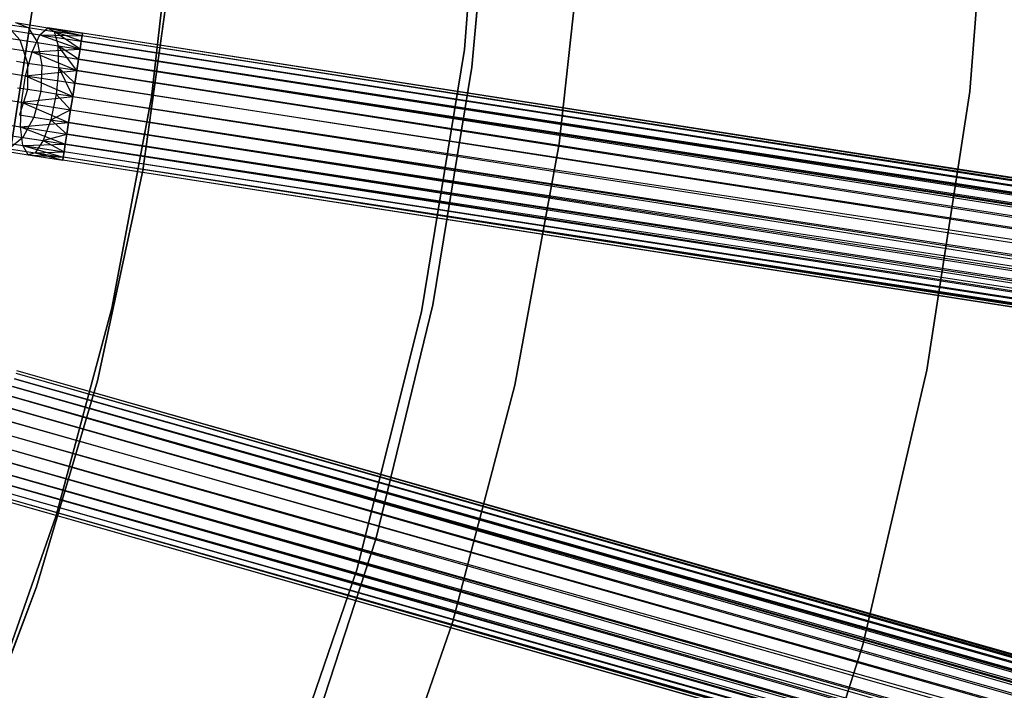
# Model space of a CAD drawing. Extents: x -189 to 189, y -189 to 189.
# Tile 423 of 591: x 42 to 57, y -16 to -5. Entities that reach past the tile are written whole.
import ezdxf

# ---------------------------------------------------------------- set-up
doc = ezdxf.new("R2010")
doc.units = 0
doc.header["$LTSCALE"] = 25.4
doc.layers.get('0').update_dxf_attribs({"linetype": 'CONTINUOUS'})

# ---------------------------------------------------------------- blocks, each defined once
blk = doc.blocks.new('CAMELEON-KENAI-C-12244_STL')
at = {"color": 0}
for p, q in [((49.133, -1.791, -167), (48.811, -5.895, -167)), ((48.811, -5.895, -168), (49.133, -1.791, -168)), ((48.811, -5.895, -168), (49.133, -1.791, -168)), ((49.133, -1.791, -167), (48.811, -5.895, -167)), ((56.639, -6.543, -167), (56.974, -2.189, -167)), ((56.974, -2.189, -165), (56.639, -6.543, -165)), ((56.974, -2.189, -165), (56.639, -6.543, -165)), ((56.639, -6.543, -167), (56.974, -2.189, -167)), ((48.929, -6.169, -167), (49.255, -2.452, -167)), ((49.255, -2.452, -160.5), (48.929, -6.169, -160.5)), ((49.255, -2.452, -160.5), (48.929, -6.169, -160.5)), ((48.929, -6.169, -167), (49.255, -2.452, -167)), ((43.969, -6.631, -1), (44.341, -3.328, -1)), ((44.341, -3.328, -8.5), (43.969, -6.631, -8.5)), ((43.969, -6.631, -1), (44.341, -3.328, -1)), ((44.341, -3.328, -8.5), (43.969, -6.631, -8.5)), ((50.69, -3.577, -167), (50.281, -7.354, -167)), ((50.281, -7.354, -160.5), (50.69, -3.577, -160.5)), ((50.69, -3.577, -167), (50.281, -7.354, -167)), ((50.281, -7.354, -160.5), (50.69, -3.577, -160.5)), ((43.833, -7.769, -1), (44.291, -4.473, -1)), ((44.291, -4.473), (43.833, -7.769)), ((43.833, -7.769, -1), (44.291, -4.473, -1)), ((44.291, -4.473), (43.833, -7.769)), ((42.185, -4.874, -1), (41.689, -8.088, -1)), ((41.689, -8.088, -8.5), (42.185, -4.874, -8.5)), ((41.689, -8.088, -8.5), (42.185, -4.874, -8.5)), ((42.185, -4.874, -1), (41.689, -8.088, -1)), ((41.86, -5.479, -9.323), (42.361, -5.557, -9.533)), ((41.86, -5.479, -9.323), (42.361, -5.557, -9.533)), ((41.86, -5.479, -9.323), (42.057, -5.554, -8.964)), ((41.86, -5.479, -9.323), (42.057, -5.554, -8.964)), ((41.645, -5.576, -9.665), (42.24, -5.669, -9.915)), ((41.645, -5.576, -9.665), (42.24, -5.669, -9.915)), ((41.711, -5.5, -8.696), (42.057, -5.554, -8.964)), ((41.711, -5.5, -8.696), (42.057, -5.554, -8.964)), ((41.711, -5.5, -8.696), (41.931, -5.745, -8.441)), ((41.711, -5.5, -8.696), (41.931, -5.745, -8.441)), ((42.057, -5.554, -8.964), (42.46, -5.617, -9.133)), ((42.057, -5.554, -8.964), (42.46, -5.617, -9.133)), ((42.057, -5.554, -8.964), (42.203, -5.787, -8.653)), ((42.057, -5.554, -8.964), (42.203, -5.787, -8.653)), ((42.24, -5.669, -9.915), (42.361, -5.557, -9.533)), ((42.24, -5.669, -9.915), (42.361, -5.557, -9.533)), ((42.361, -5.557, -9.533), (42.893, -5.684, -9.809)), ((42.361, -5.557, -9.533), (42.893, -5.684, -9.809)), ((42.361, -5.557, -9.533), (42.899, -5.641, -9.605)), ((42.893, -5.684, -9.191), (42.361, -5.557, -9.533)), ((42.361, -5.557, -9.533), (42.46, -5.617, -9.133)), ((42.893, -5.684, -9.191), (42.361, -5.557, -9.533)), ((42.899, -5.641, -9.395), (42.361, -5.557, -9.533)), ((42.899, -5.641, -9.395), (42.361, -5.557, -9.533)), ((42.361, -5.557, -9.533), (42.899, -5.641, -9.605)), ((42.361, -5.557, -9.533), (42.46, -5.617, -9.133)), ((42.46, -5.617, -9.133), (42.52, -5.836, -8.786)), ((42.861, -5.889, -8.831), (42.46, -5.617, -9.133)), ((42.88, -5.768, -9), (42.46, -5.617, -9.133)), ((42.861, -5.889, -8.831), (42.46, -5.617, -9.133)), ((42.88, -5.768, -9), (42.46, -5.617, -9.133)), ((42.893, -5.684, -9.191), (42.46, -5.617, -9.133)), ((42.893, -5.684, -9.191), (42.46, -5.617, -9.133)), ((42.46, -5.617, -9.133), (42.52, -5.836, -8.786)), ((41.722, -5.712, -8.165), (41.931, -5.745, -8.441)), ((41.722, -5.712, -8.165), (41.931, -5.745, -8.441)), ((41.931, -5.745, -8.441), (42.203, -5.787, -8.653)), ((41.931, -5.745, -8.441), (42.203, -5.787, -8.653)), ((41.931, -5.745, -8.441), (42.05, -6.104, -8.268)), ((41.931, -5.745, -8.441), (42.05, -6.104, -8.268)), ((42.119, -5.931, -10.213), (42.24, -5.669, -9.915)), ((42.119, -5.931, -10.213), (42.24, -5.669, -9.915)), ((42.203, -5.787, -8.653), (42.52, -5.836, -8.786)), ((42.203, -5.787, -8.653), (42.52, -5.836, -8.786)), ((42.203, -5.787, -8.653), (42.272, -6.138, -8.441)), ((42.203, -5.787, -8.653), (42.272, -6.138, -8.441)), ((42.24, -5.669, -9.915), (42.861, -5.889, -10.169)), ((42.24, -5.669, -9.915), (42.861, -5.889, -10.169)), ((42.24, -5.669, -9.915), (42.88, -5.768, -10)), ((42.24, -5.669, -9.915), (42.88, -5.768, -10)), ((42.24, -5.669, -9.915), (42.893, -5.684, -9.809)), ((42.24, -5.669, -9.915), (42.893, -5.684, -9.809)), ((42.88, -5.768, -10), (42.861, -5.889, -10.169)), ((42.861, -5.889, -8.831), (42.88, -5.768, -9)), ((42.861, -5.889, -8.831), (42.88, -5.768, -9)), ((42.88, -5.768, -10), (42.861, -5.889, -10.169)), ((42.893, -5.684, -9.809), (42.88, -5.768, -10)), ((42.88, -5.768, -9), (42.893, -5.684, -9.191)), ((42.88, -5.768, -9), (42.893, -5.684, -9.191)), ((42.893, -5.684, -9.809), (42.88, -5.768, -10)), ((42.88, -5.768, -9), (166.639, -24.979, -9)), ((42.88, -5.768, -9), (166.639, -24.979, -9)), ((166.652, -24.895, -9.809), (42.88, -5.768, -10)), ((166.652, -24.895, -9.809), (42.88, -5.768, -10)), ((42.899, -5.641, -9.605), (42.893, -5.684, -9.809)), ((42.893, -5.684, -9.191), (42.899, -5.641, -9.395)), ((42.893, -5.684, -9.191), (42.899, -5.641, -9.395)), ((42.899, -5.641, -9.605), (42.893, -5.684, -9.809)), ((166.639, -24.979, -9), (42.893, -5.684, -9.191)), ((166.639, -24.979, -9), (42.893, -5.684, -9.191)), ((166.659, -24.852, -9.395), (42.893, -5.684, -9.809)), ((166.659, -24.852, -9.395), (42.893, -5.684, -9.809)), ((166.652, -24.895, -9.809), (42.893, -5.684, -9.809)), ((166.652, -24.895, -9.809), (42.893, -5.684, -9.809)), ((166.659, -24.852, -9.395), (42.899, -5.641, -9.395)), ((166.659, -24.852, -9.395), (42.899, -5.641, -9.605)), ((166.639, -24.979, -9), (42.899, -5.641, -9.395)), ((166.639, -24.979, -9), (42.899, -5.641, -9.395)), ((166.659, -24.852, -9.395), (42.899, -5.641, -9.395)), ((166.659, -24.852, -9.395), (42.899, -5.641, -9.605)), ((41.449, -5.827, -9.933), (42.119, -5.931, -10.213)), ((41.449, -5.827, -9.933), (42.119, -5.931, -10.213)), ((42.017, -6.3, -10.377), (42.119, -5.931, -10.213)), ((42.017, -6.3, -10.377), (42.119, -5.931, -10.213)), ((42.119, -5.931, -10.213), (42.861, -5.889, -10.169)), ((42.119, -5.931, -10.213), (42.861, -5.889, -10.169)), ((42.119, -5.931, -10.213), (42.809, -6.222, -10.414)), ((42.119, -5.931, -10.213), (42.809, -6.222, -10.414)), ((42.119, -5.931, -10.213), (42.837, -6.043, -10.309)), ((42.119, -5.931, -10.213), (42.837, -6.043, -10.309)), ((42.52, -5.836, -8.786), (42.861, -5.889, -8.831)), ((42.531, -6.179, -8.549), (42.52, -5.836, -8.786)), ((42.809, -6.222, -8.586), (42.52, -5.836, -8.786)), ((42.531, -6.179, -8.549), (42.52, -5.836, -8.786)), ((42.809, -6.222, -8.586), (42.52, -5.836, -8.786)), ((42.837, -6.043, -8.691), (42.52, -5.836, -8.786)), ((42.837, -6.043, -8.691), (42.52, -5.836, -8.786)), ((42.52, -5.836, -8.786), (42.861, -5.889, -8.831)), ((42.861, -5.889, -10.169), (42.837, -6.043, -10.309)), ((42.837, -6.043, -8.691), (42.861, -5.889, -8.831)), ((42.837, -6.043, -8.691), (42.861, -5.889, -8.831)), ((42.861, -5.889, -10.169), (42.837, -6.043, -10.309)), ((42.861, -5.889, -8.831), (166.639, -24.979, -9)), ((42.861, -5.889, -8.831), (166.639, -24.979, -9)), ((42.861, -5.889, -8.831), (166.596, -25.254, -8.691)), ((42.861, -5.889, -8.831), (166.596, -25.254, -8.691)), ((166.652, -24.895, -9.809), (42.861, -5.889, -10.169)), ((166.652, -24.895, -9.809), (42.861, -5.889, -10.169)), ((166.62, -25.1, -10.169), (42.861, -5.889, -10.169)), ((166.62, -25.1, -10.169), (42.861, -5.889, -10.169)), ((48.811, -5.895, -167), (48.147, -9.957, -167)), ((48.147, -9.957, -168), (48.811, -5.895, -168)), ((48.147, -9.957, -168), (48.811, -5.895, -168)), ((48.811, -5.895, -167), (48.147, -9.957, -167)), ((48.811, -5.895, -168), (48.811, -5.895, -167)), ((48.811, -5.895, -168), (48.811, -5.895, -167)), ((41.879, -6.077, -8.043), (42.05, -6.104, -8.268)), ((41.879, -6.077, -8.043), (42.05, -6.104, -8.268)), ((42.837, -6.043, -10.309), (42.809, -6.222, -10.414)), ((42.809, -6.222, -8.586), (42.837, -6.043, -8.691)), ((42.809, -6.222, -8.586), (42.837, -6.043, -8.691)), ((42.837, -6.043, -10.309), (42.809, -6.222, -10.414)), ((42.837, -6.043, -8.691), (166.596, -25.254, -8.691)), ((42.837, -6.043, -8.691), (166.596, -25.254, -8.691)), ((42.837, -6.043, -8.691), (166.538, -25.629, -8.522)), ((42.837, -6.043, -8.691), (166.538, -25.629, -8.522)), ((166.62, -25.1, -10.169), (42.837, -6.043, -10.309)), ((166.62, -25.1, -10.169), (42.837, -6.043, -10.309)), ((166.569, -25.433, -10.414), (42.837, -6.043, -10.309)), ((166.569, -25.433, -10.414), (42.837, -6.043, -10.309)), ((41.307, -6.19, -10.079), (42.017, -6.3, -10.377)), ((41.307, -6.19, -10.079), (42.017, -6.3, -10.377)), ((42.017, -6.3, -10.377), (42.809, -6.222, -10.414)), ((42.017, -6.3, -10.377), (42.809, -6.222, -10.414)), ((42.05, -6.104, -8.268), (42.048, -6.515, -8.207)), ((42.05, -6.104, -8.268), (42.048, -6.515, -8.207)), ((42.05, -6.104, -8.268), (42.272, -6.138, -8.441)), ((42.05, -6.104, -8.268), (42.272, -6.138, -8.441)), ((42.272, -6.138, -8.441), (42.253, -6.547, -8.366)), ((42.272, -6.138, -8.441), (42.253, -6.547, -8.366)), ((42.272, -6.138, -8.441), (42.531, -6.179, -8.549)), ((42.272, -6.138, -8.441), (42.531, -6.179, -8.549)), ((42.531, -6.179, -8.549), (42.491, -6.584, -8.466)), ((42.531, -6.179, -8.549), (42.491, -6.584, -8.466)), ((42.779, -6.418, -8.522), (42.531, -6.179, -8.549)), ((42.531, -6.179, -8.549), (42.747, -6.624, -8.5)), ((42.779, -6.418, -8.522), (42.531, -6.179, -8.549)), ((42.809, -6.222, -8.586), (42.531, -6.179, -8.549)), ((42.809, -6.222, -8.586), (42.531, -6.179, -8.549)), ((42.531, -6.179, -8.549), (42.747, -6.624, -8.5)), ((42.809, -6.222, -10.414), (42.779, -6.418, -10.478)), ((42.779, -6.418, -8.522), (42.809, -6.222, -8.586)), ((42.779, -6.418, -8.522), (42.809, -6.222, -8.586)), ((42.809, -6.222, -10.414), (42.779, -6.418, -10.478)), ((42.809, -6.222, -8.586), (166.538, -25.629, -8.522)), ((42.809, -6.222, -8.586), (166.538, -25.629, -8.522)), ((166.569, -25.433, -10.414), (42.809, -6.222, -10.414)), ((166.569, -25.433, -10.414), (42.809, -6.222, -10.414)), ((48.323, -9.85, -167), (48.929, -6.169, -167)), ((48.929, -6.169, -160.5), (48.323, -9.85, -160.5)), ((48.929, -6.169, -160.5), (48.323, -9.85, -160.5)), ((48.323, -9.85, -167), (48.929, -6.169, -167)), ((48.929, -6.169, -160.5), (48.929, -6.169, -167)), ((48.929, -6.169, -160.5), (48.929, -6.169, -167)), ((41.953, -6.711, -10.377), (42.017, -6.3, -10.377)), ((41.953, -6.711, -10.377), (42.017, -6.3, -10.377)), ((42.017, -6.3, -10.377), (42.747, -6.624, -10.5)), ((42.017, -6.3, -10.377), (42.747, -6.624, -10.5)), ((42.017, -6.3, -10.377), (42.779, -6.418, -10.478)), ((42.017, -6.3, -10.377), (42.779, -6.418, -10.478)), ((42.048, -6.515, -8.207), (41.891, -6.491, -8)), ((42.048, -6.515, -8.207), (41.891, -6.491, -8)), ((42.048, -6.515, -8.207), (41.925, -6.908, -8.268)), ((42.048, -6.515, -8.207), (41.925, -6.908, -8.268)), ((42.253, -6.547, -8.366), (42.048, -6.515, -8.207)), ((42.253, -6.547, -8.366), (42.048, -6.515, -8.207)), ((42.253, -6.547, -8.366), (42.148, -6.942, -8.441)), ((42.253, -6.547, -8.366), (42.148, -6.942, -8.441)), ((42.491, -6.584, -8.466), (42.253, -6.547, -8.366)), ((42.491, -6.584, -8.466), (42.253, -6.547, -8.366)), ((42.779, -6.418, -10.478), (42.747, -6.624, -10.5)), ((42.747, -6.624, -8.5), (42.779, -6.418, -8.522)), ((42.747, -6.624, -8.5), (42.779, -6.418, -8.522)), ((42.779, -6.418, -10.478), (42.747, -6.624, -10.5)), ((166.538, -25.629, -8.522), (42.779, -6.418, -8.522)), ((166.538, -25.629, -8.522), (42.779, -6.418, -8.522)), ((42.779, -6.418, -10.478), (166.569, -25.433, -10.414)), ((42.779, -6.418, -10.478), (166.569, -25.433, -10.414)), ((55.973, -10.858, -167), (56.639, -6.543, -167)), ((56.639, -6.543, -165), (55.973, -10.858, -165)), ((56.639, -6.543, -165), (55.973, -10.858, -165)), ((55.973, -10.858, -167), (56.639, -6.543, -167)), ((56.639, -6.543, -165), (56.639, -6.543, -167)), ((56.639, -6.543, -165), (56.639, -6.543, -167)), ((41.244, -6.601, -10.079), (41.953, -6.711, -10.377)), ((41.244, -6.601, -10.079), (41.953, -6.711, -10.377)), ((41.953, -6.711, -10.377), (42.747, -6.624, -10.5)), ((41.953, -6.711, -10.377), (42.747, -6.624, -10.5)), ((42.491, -6.584, -8.466), (42.407, -6.982, -8.549)), ((42.491, -6.584, -8.466), (42.407, -6.982, -8.549)), ((42.747, -6.624, -8.5), (42.491, -6.584, -8.466)), ((42.491, -6.584, -8.466), (42.715, -6.829, -8.522)), ((42.491, -6.584, -8.466), (42.715, -6.829, -8.522)), ((42.747, -6.624, -8.5), (42.491, -6.584, -8.466)), ((42.715, -6.829, -8.522), (42.747, -6.624, -8.5)), ((42.747, -6.624, -10.5), (42.715, -6.829, -10.478)), ((42.715, -6.829, -8.522), (42.747, -6.624, -8.5)), ((42.747, -6.624, -10.5), (42.715, -6.829, -10.478)), ((42.747, -6.624, -8.5), (166.506, -25.835, -8.5)), ((42.747, -6.624, -8.5), (166.506, -25.835, -8.5)), ((42.747, -6.624, -10.5), (166.506, -25.835, -10.5)), ((42.747, -6.624, -10.5), (166.506, -25.835, -10.5)), ((42.747, -6.624, -10.5), (166.569, -25.433, -10.414)), ((42.747, -6.624, -10.5), (166.569, -25.433, -10.414)), ((43.351, -9.897, -1), (43.969, -6.631, -1)), ((43.969, -6.631, -8.5), (43.351, -9.897, -8.5)), ((43.351, -9.897, -1), (43.969, -6.631, -1)), ((43.969, -6.631, -8.5), (43.351, -9.897, -8.5)), ((43.969, -6.631, -1), (43.969, -6.631, -8.5)), ((43.969, -6.631, -1), (43.969, -6.631, -8.5)), ((41.938, -7.093, -10.213), (41.953, -6.711, -10.377)), ((41.938, -7.093, -10.213), (41.953, -6.711, -10.377)), ((41.953, -6.711, -10.377), (42.684, -7.026, -10.414)), ((41.953, -6.711, -10.377), (42.684, -7.026, -10.414)), ((41.953, -6.711, -10.377), (42.715, -6.829, -10.478)), ((41.953, -6.711, -10.377), (42.715, -6.829, -10.478)), ((42.407, -6.982, -8.549), (42.715, -6.829, -8.522)), ((42.407, -6.982, -8.549), (42.715, -6.829, -8.522)), ((42.684, -7.026, -8.586), (42.715, -6.829, -8.522)), ((42.715, -6.829, -10.478), (42.684, -7.026, -10.414)), ((42.684, -7.026, -8.586), (42.715, -6.829, -8.522)), ((42.715, -6.829, -10.478), (42.684, -7.026, -10.414)), ((42.715, -6.829, -8.522), (166.474, -26.04, -8.522)), ((42.715, -6.829, -8.522), (166.474, -26.04, -8.522)), ((42.715, -6.829, -8.522), (166.416, -26.415, -8.691)), ((42.715, -6.829, -8.522), (166.416, -26.415, -8.691)), ((42.715, -6.829, -10.478), (166.506, -25.835, -10.5)), ((42.715, -6.829, -10.478), (166.506, -25.835, -10.5)), ((41.269, -6.989, -9.933), (41.938, -7.093, -10.213)), ((41.269, -6.989, -9.933), (41.938, -7.093, -10.213)), ((41.925, -6.908, -8.268), (42.148, -6.942, -8.441)), ((41.925, -6.908, -8.268), (42.148, -6.942, -8.441)), ((42.148, -6.942, -8.441), (41.975, -7.256, -8.653)), ((42.148, -6.942, -8.441), (41.975, -7.256, -8.653)), ((42.148, -6.942, -8.441), (42.407, -6.982, -8.549)), ((42.148, -6.942, -8.441), (42.407, -6.982, -8.549)), ((42.407, -6.982, -8.549), (42.292, -7.305, -8.786)), ((42.407, -6.982, -8.549), (42.292, -7.305, -8.786)), ((42.407, -6.982, -8.549), (42.684, -7.026, -8.586)), ((42.407, -6.982, -8.549), (42.684, -7.026, -8.586)), ((42.407, -6.982, -8.549), (42.657, -7.204, -8.691)), ((42.407, -6.982, -8.549), (42.657, -7.204, -8.691)), ((41.938, -7.093, -10.213), (42.684, -7.026, -10.414)), ((41.938, -7.093, -10.213), (42.684, -7.026, -10.414)), ((41.975, -7.38, -9.915), (41.938, -7.093, -10.213)), ((41.938, -7.093, -10.213), (42.633, -7.358, -10.169)), ((41.938, -7.093, -10.213), (42.633, -7.358, -10.169)), ((41.938, -7.093, -10.213), (42.657, -7.204, -10.309)), ((41.938, -7.093, -10.213), (42.657, -7.204, -10.309)), ((41.975, -7.38, -9.915), (41.938, -7.093, -10.213)), ((42.657, -7.204, -8.691), (42.684, -7.026, -8.586)), ((42.684, -7.026, -10.414), (42.657, -7.204, -10.309)), ((42.684, -7.026, -10.414), (42.657, -7.204, -10.309)), ((42.657, -7.204, -8.691), (42.684, -7.026, -8.586)), ((166.444, -26.237, -10.414), (42.684, -7.026, -10.414)), ((42.684, -7.026, -10.414), (166.506, -25.835, -10.5)), ((166.444, -26.237, -10.414), (42.684, -7.026, -10.414)), ((42.684, -7.026, -8.586), (166.416, -26.415, -8.691)), ((42.684, -7.026, -8.586), (166.416, -26.415, -8.691)), ((42.684, -7.026, -10.414), (166.506, -25.835, -10.5)), ((41.379, -7.288, -9.665), (41.975, -7.38, -9.915)), ((41.379, -7.288, -9.665), (41.975, -7.38, -9.915)), ((41.703, -7.214, -8.441), (41.975, -7.256, -8.653)), ((41.703, -7.214, -8.441), (41.975, -7.256, -8.653)), ((41.975, -7.256, -8.653), (41.765, -7.434, -8.964)), ((41.975, -7.256, -8.653), (41.765, -7.434, -8.964)), ((41.975, -7.256, -8.653), (42.292, -7.305, -8.786)), ((41.975, -7.256, -8.653), (42.292, -7.305, -8.786)), ((42.292, -7.305, -8.786), (42.169, -7.496, -9.133)), ((42.292, -7.305, -8.786), (42.169, -7.496, -9.133)), ((42.292, -7.305, -8.786), (42.657, -7.204, -8.691)), ((42.292, -7.305, -8.786), (42.657, -7.204, -8.691)), ((42.292, -7.305, -8.786), (42.633, -7.358, -8.831)), ((42.292, -7.305, -8.786), (42.633, -7.358, -8.831)), ((42.292, -7.305, -8.786), (42.614, -7.479, -9)), ((42.292, -7.305, -8.786), (42.614, -7.479, -9)), ((42.633, -7.358, -8.831), (42.657, -7.204, -8.691)), ((42.657, -7.204, -10.309), (42.633, -7.358, -10.169)), ((42.657, -7.204, -10.309), (42.633, -7.358, -10.169)), ((42.633, -7.358, -8.831), (42.657, -7.204, -8.691)), ((166.444, -26.237, -10.414), (42.657, -7.204, -10.309)), ((166.444, -26.237, -10.414), (42.657, -7.204, -10.309)), ((166.416, -26.415, -8.691), (42.657, -7.204, -8.691)), ((42.657, -7.204, -8.691), (166.373, -26.69, -9)), ((42.657, -7.204, -8.691), (166.373, -26.69, -9)), ((166.416, -26.415, -8.691), (42.657, -7.204, -8.691)), ((41.555, -7.445, -9.323), (42.056, -7.523, -9.533)), ((41.555, -7.445, -9.323), (42.056, -7.523, -9.533)), ((41.765, -7.434, -8.964), (42.169, -7.496, -9.133)), ((41.765, -7.434, -8.964), (42.169, -7.496, -9.133)), ((41.975, -7.38, -9.915), (42.633, -7.358, -10.169)), ((41.975, -7.38, -9.915), (42.633, -7.358, -10.169)), ((42.056, -7.523, -9.533), (41.975, -7.38, -9.915)), ((41.975, -7.38, -9.915), (42.601, -7.563, -9.809)), ((41.975, -7.38, -9.915), (42.601, -7.563, -9.809)), ((41.975, -7.38, -9.915), (42.614, -7.479, -10)), ((41.975, -7.38, -9.915), (42.614, -7.479, -10)), ((42.056, -7.523, -9.533), (41.975, -7.38, -9.915)), ((42.614, -7.479, -9), (42.633, -7.358, -8.831)), ((42.633, -7.358, -10.169), (42.614, -7.479, -10)), ((42.633, -7.358, -10.169), (42.614, -7.479, -10)), ((42.614, -7.479, -9), (42.633, -7.358, -8.831)), ((166.444, -26.237, -10.414), (42.633, -7.358, -10.169)), ((166.444, -26.237, -10.414), (42.633, -7.358, -10.169)), ((166.392, -26.569, -10.169), (42.633, -7.358, -10.169)), ((166.392, -26.569, -10.169), (42.633, -7.358, -10.169)), ((42.633, -7.358, -8.831), (166.373, -26.69, -9)), ((42.633, -7.358, -8.831), (166.373, -26.69, -9)), ((50.281, -7.354, -167), (49.592, -11.09, -167)), ((49.592, -11.09, -160.5), (50.281, -7.354, -160.5)), ((50.281, -7.354, -167), (49.592, -11.09, -167)), ((49.592, -11.09, -160.5), (50.281, -7.354, -160.5)), ((50.281, -7.354, -167), (50.281, -7.354, -160.5)), ((50.281, -7.354, -167), (50.281, -7.354, -160.5)), ((42.169, -7.496, -9.133), (42.056, -7.523, -9.533)), ((42.169, -7.496, -9.133), (42.056, -7.523, -9.533)), ((42.056, -7.523, -9.533), (42.594, -7.606, -9.395)), ((42.056, -7.523, -9.533), (42.594, -7.606, -9.605)), ((42.056, -7.523, -9.533), (42.594, -7.606, -9.395)), ((42.056, -7.523, -9.533), (42.594, -7.606, -9.605)), ((42.056, -7.523, -9.533), (42.601, -7.563, -9.809)), ((42.056, -7.523, -9.533), (42.601, -7.563, -9.809)), ((42.169, -7.496, -9.133), (42.614, -7.479, -9)), ((42.169, -7.496, -9.133), (42.614, -7.479, -9)), ((42.169, -7.496, -9.133), (42.601, -7.563, -9.191)), ((42.169, -7.496, -9.133), (42.601, -7.563, -9.191)), ((42.169, -7.496, -9.133), (42.594, -7.606, -9.395)), ((42.169, -7.496, -9.133), (42.594, -7.606, -9.395)), ((42.594, -7.606, -9.395), (42.601, -7.563, -9.191)), ((42.601, -7.563, -9.809), (42.594, -7.606, -9.605)), ((42.601, -7.563, -9.809), (42.594, -7.606, -9.605)), ((42.594, -7.606, -9.395), (42.601, -7.563, -9.191)), ((166.36, -26.774, -9.809), (42.594, -7.606, -9.605)), ((166.36, -26.774, -9.809), (42.594, -7.606, -9.395)), ((166.36, -26.774, -9.809), (42.594, -7.606, -9.605)), ((166.36, -26.774, -9.809), (42.594, -7.606, -9.395)), ((166.354, -26.817, -9.395), (42.594, -7.606, -9.395)), ((166.354, -26.817, -9.395), (42.594, -7.606, -9.395)), ((42.601, -7.563, -9.191), (42.614, -7.479, -9)), ((42.614, -7.479, -10), (42.601, -7.563, -9.809)), ((42.614, -7.479, -10), (42.601, -7.563, -9.809)), ((42.601, -7.563, -9.191), (42.614, -7.479, -9)), ((166.392, -26.569, -10.169), (42.601, -7.563, -9.809)), ((166.392, -26.569, -10.169), (42.601, -7.563, -9.809)), ((166.36, -26.774, -9.809), (42.601, -7.563, -9.809)), ((166.36, -26.774, -9.809), (42.601, -7.563, -9.809)), ((166.354, -26.817, -9.395), (42.601, -7.563, -9.191)), ((166.354, -26.817, -9.395), (42.601, -7.563, -9.191)), ((166.373, -26.69, -9), (42.601, -7.563, -9.191)), ((166.373, -26.69, -9), (42.601, -7.563, -9.191)), ((166.392, -26.569, -10.169), (42.614, -7.479, -10)), ((166.392, -26.569, -10.169), (42.614, -7.479, -10)), ((166.373, -26.69, -9), (42.614, -7.479, -9)), ((166.373, -26.69, -9), (42.614, -7.479, -9)), ((43.131, -11.022, -1), (43.833, -7.769, -1)), ((43.833, -7.769), (43.131, -11.022)), ((43.131, -11.022, -1), (43.833, -7.769, -1)), ((43.833, -7.769), (43.131, -11.022)), ((43.833, -7.769, -1), (43.833, -7.769)), ((43.833, -7.769, -1), (43.833, -7.769)), ((42.491, -13.108, -1), (43.351, -9.897, -1)), ((43.351, -9.897, -8.5), (42.491, -13.108, -8.5)), ((42.491, -13.108, -1), (43.351, -9.897, -1)), ((43.351, -9.897, -8.5), (42.491, -13.108, -8.5)), ((43.351, -9.897, -1), (43.351, -9.897, -8.5)), ((43.351, -9.897, -1), (43.351, -9.897, -8.5)), ((47.44, -13.475, -167), (48.323, -9.85, -167)), ((48.323, -9.85, -160.5), (47.44, -13.475, -160.5)), ((48.323, -9.85, -160.5), (47.44, -13.475, -160.5)), ((47.44, -13.475, -167), (48.323, -9.85, -167)), ((48.323, -9.85, -160.5), (48.323, -9.85, -167)), ((48.323, -9.85, -160.5), (48.323, -9.85, -167)), ((48.147, -9.957, -167), (47.146, -13.95, -167)), ((47.146, -13.95, -168), (48.147, -9.957, -168)), ((47.146, -13.95, -168), (48.147, -9.957, -168)), ((48.147, -9.957, -167), (47.146, -13.95, -167)), ((48.147, -9.957, -168), (48.147, -9.957, -167)), ((48.147, -9.957, -168), (48.147, -9.957, -167)), ((162.307, -45.266, -9), (41.87, -10.91, -9.191)), ((162.307, -45.266, -9), (41.87, -10.91, -9.191)), ((162.343, -45.142, -9.395), (41.87, -10.91, -9.809)), ((162.343, -45.142, -9.395), (41.87, -10.91, -9.809)), ((162.331, -45.184, -9.809), (41.87, -10.91, -9.809)), ((162.331, -45.184, -9.809), (41.87, -10.91, -9.809)), ((162.343, -45.142, -9.395), (41.882, -10.868, -9.395)), ((162.343, -45.142, -9.395), (41.882, -10.868, -9.605)), ((162.307, -45.266, -9), (41.882, -10.868, -9.395)), ((162.307, -45.266, -9), (41.882, -10.868, -9.395)), ((162.343, -45.142, -9.395), (41.882, -10.868, -9.395)), ((162.343, -45.142, -9.395), (41.882, -10.868, -9.605)), ((54.978, -15.11, -167), (55.973, -10.858, -167)), ((55.973, -10.858, -165), (54.978, -15.11, -165)), ((55.973, -10.858, -165), (54.978, -15.11, -165)), ((54.978, -15.11, -167), (55.973, -10.858, -167)), ((55.973, -10.858, -165), (55.973, -10.858, -167)), ((55.973, -10.858, -165), (55.973, -10.858, -167)), ((41.813, -11.11, -8.831), (162.307, -45.266, -9)), ((41.813, -11.11, -8.831), (162.307, -45.266, -9)), ((41.813, -11.11, -8.831), (162.231, -45.533, -8.691)), ((41.813, -11.11, -8.831), (162.231, -45.533, -8.691)), ((162.331, -45.184, -9.809), (41.813, -11.11, -10.169)), ((162.331, -45.184, -9.809), (41.813, -11.11, -10.169)), ((162.274, -45.384, -10.169), (41.813, -11.11, -10.169)), ((162.274, -45.384, -10.169), (41.813, -11.11, -10.169)), ((41.847, -10.992, -9), (162.307, -45.266, -9)), ((41.847, -10.992, -9), (162.307, -45.266, -9)), ((162.331, -45.184, -9.809), (41.847, -10.992, -10)), ((162.331, -45.184, -9.809), (41.847, -10.992, -10)), ((42.187, -14.213, -1), (43.131, -11.022, -1)), ((43.131, -11.022), (42.187, -14.213)), ((42.187, -14.213, -1), (43.131, -11.022, -1)), ((43.131, -11.022), (42.187, -14.213)), ((43.131, -11.022, -1), (43.131, -11.022)), ((43.131, -11.022, -1), (43.131, -11.022)), ((49.592, -11.09, -167), (48.625, -14.764, -167)), ((48.625, -14.764, -160.5), (49.592, -11.09, -160.5)), ((49.592, -11.09, -167), (48.625, -14.764, -167)), ((48.625, -14.764, -160.5), (49.592, -11.09, -160.5)), ((49.592, -11.09, -167), (49.592, -11.09, -160.5)), ((49.592, -11.09, -167), (49.592, -11.09, -160.5)), ((41.771, -11.259, -8.691), (162.231, -45.533, -8.691)), ((41.771, -11.259, -8.691), (162.231, -45.533, -8.691)), ((41.771, -11.259, -8.691), (162.127, -45.899, -8.522)), ((41.771, -11.259, -8.691), (162.127, -45.899, -8.522)), ((162.274, -45.384, -10.169), (41.771, -11.259, -10.309)), ((162.274, -45.384, -10.169), (41.771, -11.259, -10.309)), ((162.182, -45.707, -10.414), (41.771, -11.259, -10.309)), ((162.182, -45.707, -10.414), (41.771, -11.259, -10.309)), ((41.721, -11.433, -8.586), (162.127, -45.899, -8.522)), ((41.721, -11.433, -8.586), (162.127, -45.899, -8.522)), ((162.182, -45.707, -10.414), (41.721, -11.433, -10.414)), ((162.182, -45.707, -10.414), (41.721, -11.433, -10.414)), ((162.127, -45.899, -8.522), (41.667, -11.625, -8.522)), ((162.127, -45.899, -8.522), (41.667, -11.625, -8.522)), ((41.667, -11.625, -10.478), (162.182, -45.707, -10.414)), ((41.667, -11.625, -10.478), (162.182, -45.707, -10.414)), ((41.61, -11.825, -8.5), (162.07, -46.099, -8.5)), ((41.61, -11.825, -8.5), (162.07, -46.099, -8.5)), ((41.61, -11.825, -10.5), (162.07, -46.099, -10.5)), ((41.61, -11.825, -10.5), (162.07, -46.099, -10.5)), ((41.61, -11.825, -10.5), (162.182, -45.707, -10.414)), ((41.61, -11.825, -10.5), (162.182, -45.707, -10.414)), ((41.553, -12.025, -8.522), (162.013, -46.299, -8.522)), ((41.553, -12.025, -8.522), (162.013, -46.299, -8.522)), ((41.553, -12.025, -8.522), (161.91, -46.664, -8.691)), ((41.553, -12.025, -8.522), (161.91, -46.664, -8.691)), ((41.553, -12.025, -10.478), (162.07, -46.099, -10.5)), ((41.553, -12.025, -10.478), (162.07, -46.099, -10.5)), ((161.959, -46.49, -10.414), (41.498, -12.216, -10.414)), ((41.498, -12.216, -10.414), (162.07, -46.099, -10.5)), ((161.959, -46.49, -10.414), (41.498, -12.216, -10.414)), ((41.498, -12.216, -8.586), (161.91, -46.664, -8.691)), ((41.498, -12.216, -8.586), (161.91, -46.664, -8.691)), ((41.498, -12.216, -10.414), (162.07, -46.099, -10.5)), ((161.959, -46.49, -10.414), (41.449, -12.39, -10.309)), ((161.959, -46.49, -10.414), (41.449, -12.39, -10.309)), ((161.91, -46.664, -8.691), (41.449, -12.39, -8.691)), ((41.449, -12.39, -8.691), (161.833, -46.932, -9)), ((41.449, -12.39, -8.691), (161.833, -46.932, -9)), ((161.91, -46.664, -8.691), (41.449, -12.39, -8.691)), ((161.959, -46.49, -10.414), (41.406, -12.539, -10.169)), ((161.959, -46.49, -10.414), (41.406, -12.539, -10.169)), ((161.867, -46.813, -10.169), (41.406, -12.539, -10.169)), ((161.867, -46.813, -10.169), (41.406, -12.539, -10.169)), ((41.406, -12.539, -8.831), (161.833, -46.932, -9)), ((41.406, -12.539, -8.831), (161.833, -46.932, -9)), ((161.81, -47.013, -9.809), (41.338, -12.781, -9.605)), ((161.81, -47.013, -9.809), (41.338, -12.781, -9.395)), ((161.81, -47.013, -9.809), (41.338, -12.781, -9.605)), ((161.81, -47.013, -9.809), (41.338, -12.781, -9.395)), ((161.798, -47.055, -9.395), (41.338, -12.781, -9.395)), ((161.798, -47.055, -9.395), (41.338, -12.781, -9.395)), ((161.867, -46.813, -10.169), (41.349, -12.739, -9.809)), ((161.867, -46.813, -10.169), (41.349, -12.739, -9.809)), ((161.81, -47.013, -9.809), (41.349, -12.739, -9.809)), ((161.81, -47.013, -9.809), (41.349, -12.739, -9.809)), ((161.798, -47.055, -9.395), (41.349, -12.739, -9.191)), ((161.798, -47.055, -9.395), (41.349, -12.739, -9.191)), ((161.833, -46.932, -9), (41.349, -12.739, -9.191)), ((161.833, -46.932, -9), (41.349, -12.739, -9.191)), ((161.867, -46.813, -10.169), (41.373, -12.658, -10)), ((161.867, -46.813, -10.169), (41.373, -12.658, -10)), ((161.833, -46.932, -9), (41.373, -12.658, -9)), ((161.833, -46.932, -9), (41.373, -12.658, -9)), ((41.393, -16.246, -1), (42.491, -13.108, -1)), ((42.491, -13.108, -8.5), (41.393, -16.246, -8.5)), ((41.393, -16.246, -1), (42.491, -13.108, -1)), ((42.491, -13.108, -8.5), (41.393, -16.246, -8.5)), ((42.491, -13.108, -1), (42.491, -13.108, -8.5)), ((42.491, -13.108, -1), (42.491, -13.108, -8.5)), ((46.285, -17.023, -167), (47.44, -13.475, -167)), ((47.44, -13.475, -160.5), (46.285, -17.023, -160.5)), ((47.44, -13.475, -160.5), (46.285, -17.023, -160.5)), ((46.285, -17.023, -167), (47.44, -13.475, -167)), ((47.44, -13.475, -160.5), (47.44, -13.475, -167)), ((47.44, -13.475, -160.5), (47.44, -13.475, -167)), ((47.146, -13.95, -167), (45.814, -17.845, -167)), ((45.814, -17.845, -168), (47.146, -13.95, -168)), ((45.814, -17.845, -168), (47.146, -13.95, -168)), ((47.146, -13.95, -167), (45.814, -17.845, -167)), ((47.146, -13.95, -168), (47.146, -13.95, -167)), ((47.146, -13.95, -168), (47.146, -13.95, -167)), ((41.007, -17.324, -1), (42.187, -14.213, -1)), ((42.187, -14.213), (41.007, -17.324)), ((41.007, -17.324, -1), (42.187, -14.213, -1)), ((42.187, -14.213), (41.007, -17.324)), ((42.187, -14.213, -1), (42.187, -14.213)), ((42.187, -14.213, -1), (42.187, -14.213)), ((48.625, -14.764, -167), (47.386, -18.355, -167)), ((47.386, -18.355, -160.5), (48.625, -14.764, -160.5)), ((48.625, -14.764, -167), (47.386, -18.355, -167)), ((47.386, -18.355, -160.5), (48.625, -14.764, -160.5)), ((48.625, -14.764, -167), (48.625, -14.764, -160.5)), ((48.625, -14.764, -167), (48.625, -14.764, -160.5)), ((53.66, -19.273, -167), (54.978, -15.11, -167)), ((54.978, -15.11, -165), (53.66, -19.273, -165)), ((54.978, -15.11, -165), (53.66, -19.273, -165)), ((53.66, -19.273, -167), (54.978, -15.11, -167)), ((54.978, -15.11, -165), (54.978, -15.11, -167)), ((54.978, -15.11, -165), (54.978, -15.11, -167))]:
    blk.add_line(p, q, dxfattribs=at)

msp = doc.modelspace()

# ---------------------------------------------------------------- block references
at = {"color": 0}
msp.add_blockref('CAMELEON-KENAI-C-12244_STL', (0, 0), dxfattribs=at)

doc.saveas('drawing.dxf')
